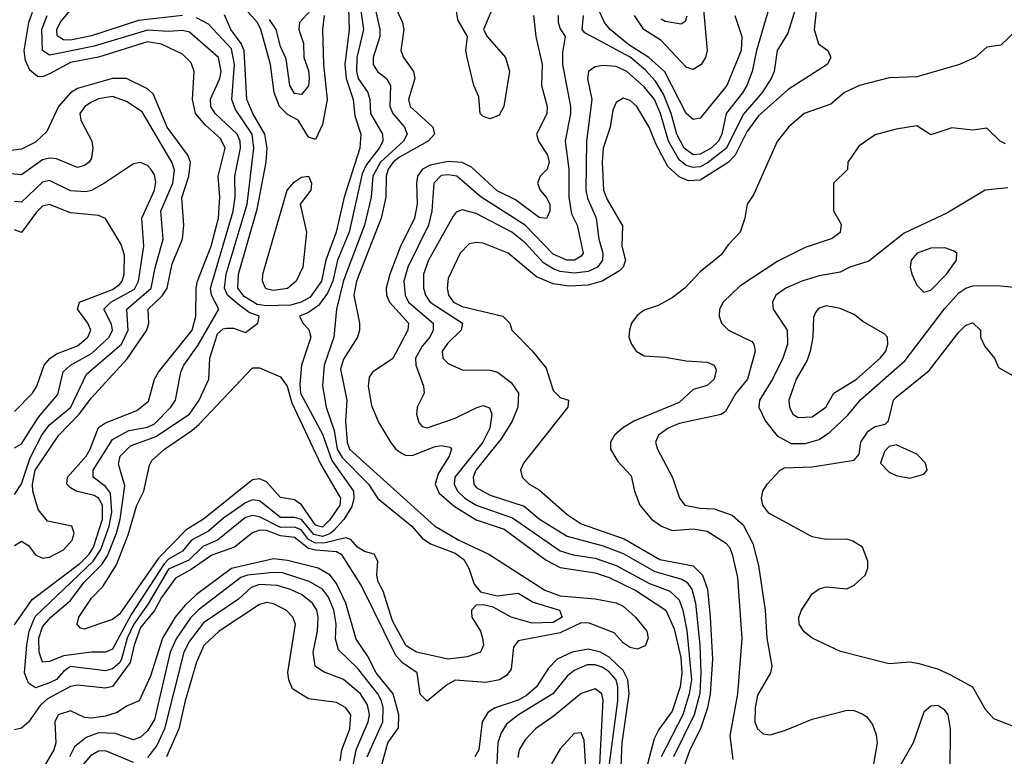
# Model space of a CAD drawing. Header units: inches. Extents: x 1793402 to 1900366, y 320852 to 470679.
# Tile 570 of 604: x 1866165 to 1868980, y 437312 to 439418. Entities that reach past the tile are written whole.
import ezdxf

# ---------------------------------------------------------------- set-up
doc = ezdxf.new("R2010")
doc.units = ezdxf.units.IN
doc.header["$MEASUREMENT"] = 0
doc.layers.add('B8463', color=7, linetype='Continuous')

msp = doc.modelspace()

# ---------------------------------------------------------------- linework, layer by layer
at = {"layer": 'B8463', "color": 4}
for points, elevation in [([(1866630, 439429.8), (1866504.3, 439415.7), (1866370, 439371.6), (1866310, 439359.3), (1866290, 439360.4), (1866271.3, 439371.3), (1866271.1, 439390), (1866280.4, 439410), (1866350, 439494.3)], 328), ([(1867514, 439446), (1867490.6, 439390), (1867500.7, 439370), (1867553.4, 439310), (1867564.9, 439270), (1867548.8, 439170), (1867535.1, 439144.9), (1867510, 439134.3), (1867490, 439141.3), (1867481.3, 439150), (1867477, 439197), (1867462.7, 439230), (1867443.5, 439310), (1867440.5, 439330), (1867445.2, 439370), (1867417.1, 439417.1), (1867402.6, 439510)], 336), ([(1867135.9, 439470), (1867147.1, 439390), (1867128.4, 439310), (1867127.7, 439270), (1867132.6, 439250), (1867159.5, 439210), (1867166, 439190), (1867167.6, 439150), (1867202, 439090), (1867202.6, 439070), (1867192.6, 439050), (1867156.3, 439003.7), (1867143.4, 438976.6), (1867106.5, 438810), (1867072.9, 438730), (1867059.4, 438670), (1867044.5, 438635.5), (1867019.3, 438600.7), (1866990, 438580.5), (1866964.7, 438570), (1866974, 438550), (1866991.6, 438531.6), (1866996.5, 438510), (1866970.2, 438429.8), (1866965.3, 438374.7), (1866967.6, 438350), (1867030, 438232.7), (1867057.2, 438157.2), (1867118.5, 438070), (1867120.2, 438050), (1867114.1, 438025.9), (1867091.4, 437988.6), (1867062.5, 437957.5), (1867051.7, 437948.3), (1867030, 437940.7), (1867005.8, 437945.8), (1866970, 437988.4), (1866950, 437995), (1866910, 437994.8), (1866850, 438042.6), (1866830, 438044.8), (1866810, 438036.4), (1866747.4, 437992.6), (1866704.4, 437955.6), (1866656, 437930), (1866630, 437898), (1866590, 437875.6), (1866577.5, 437862.5), (1866483.2, 437716.8), (1866430, 437618.4), (1866410, 437609.7), (1866370, 437609.8), (1866290, 437598.9), (1866250, 437582.4), (1866230, 437580.9), (1866220.4, 437610), (1866219.3, 437650), (1866230, 437682.4), (1866253.7, 437710), (1866310, 437757.7), (1866348.8, 437810), (1866399.4, 437860.6), (1866415.5, 437884.5), (1866441.8, 437950), (1866452.2, 437990), (1866464.8, 438084.8), (1866446.7, 438146.7), (1866451.5, 438170), (1866481, 438199), (1866553.5, 438226.5), (1866650.5, 438289.5), (1866677.7, 438330), (1866705.1, 438390), (1866708.2, 438450), (1866730, 438519.5), (1866746.3, 438533.7), (1866756.1, 438536.1), (1866775.6, 438535.6), (1866810, 438523.8), (1866845.2, 438550), (1866849.2, 438570), (1866821, 438581), (1866786, 438606), (1866758.7, 438630), (1866749.8, 438650), (1866755, 438690), (1866814.6, 438890), (1866834.4, 439050), (1866828.8, 439090), (1866781.3, 439161.3), (1866770.9, 439190), (1866778.4, 439290), (1866770, 439334), (1866704.5, 439404.5), (1866670, 439423.1)], 328), ([(1867035.5, 439430), (1867030.2, 439389.8), (1867033.2, 439290), (1867043.6, 439190), (1867030, 439118), (1867010, 439075.3), (1866990, 439082), (1866960.9, 439130), (1866930, 439146.9), (1866907.3, 439170), (1866891.9, 439210), (1866881.5, 439290), (1866854, 439390), (1866844.2, 439410), (1866780.9, 439480.9)], 316), ([(1868444.9, 439470), (1868435.8, 439390), (1868448.5, 439348.5), (1868474.8, 439330), (1868484, 439310), (1868473.4, 439290), (1868361.7, 439218.3), (1868276.9, 439143.1), (1868243.2, 439096.8), (1868210.2, 439030), (1868190.1, 439009.9), (1868110, 438958.7), (1868077.2, 438957.2), (1868050, 438968.3), (1868017.7, 438997.7), (1867983.1, 439063.1), (1867964.7, 439110), (1867929.4, 439170), (1867910, 439187), (1867890, 439193.6), (1867870, 439181.2), (1867860.7, 439159.3), (1867852.4, 439110), (1867833.1, 439050), (1867830.3, 439010), (1867833.4, 438930), (1867844.1, 438904.1), (1867888.5, 438828.5), (1867886.3, 438770), (1867897, 438730), (1867890.3, 438710), (1867879.8, 438700.2), (1867830.1, 438669.9), (1867790, 438658.9), (1867735.8, 438655.8), (1867690, 438662.3), (1867642.5, 438682.5), (1867561.2, 438750), (1867490, 438779.3), (1867470, 438781.2), (1867450, 438777.2), (1867424, 438750), (1867390, 438678), (1867386.7, 438650), (1867390.4, 438630), (1867404.9, 438610), (1867430, 438598.2), (1867546, 438570), (1867566, 438550), (1867571.3, 438530), (1867630, 438470.8), (1867670, 438421), (1867690, 438358), (1867710, 438338), (1867734, 438330), (1867731.3, 438310), (1867604.7, 438150), (1867596, 438130), (1867601, 438110), (1867621, 438090), (1867650, 438074), (1867730, 438003.1), (1867770, 437976), (1867893.1, 437933.1), (1867994.7, 437874.7), (1868090, 437856.5), (1868116.5, 437830), (1868131.3, 437790), (1868138.4, 437710), (1868145, 437590), (1868139, 437490), (1868131, 437450), (1868111.1, 437390), (1868080.7, 437330), (1868066, 437290)], 356), ([(1868115.8, 439490), (1868130.2, 439330), (1868125.2, 439310), (1868112.6, 439290), (1868090, 439275.8), (1868070, 439282.4), (1867998.3, 439358.3), (1867949.4, 439389.4), (1867922.3, 439430)], 336), ([(1867237.4, 439457.4), (1867259.3, 439410), (1867263, 439390), (1867254, 439330), (1867261.6, 439310), (1867290.4, 439270), (1867294.4, 439250), (1867275.8, 439190), (1867281.3, 439170), (1867346, 439110), (1867350.4, 439090), (1867332.7, 439070), (1867250, 439024.8), (1867232.2, 439010), (1867217.8, 438990), (1867212.2, 438970), (1867211.2, 438910), (1867198, 438850), (1867127.1, 438670), (1867120.2, 438630), (1867136.5, 438550), (1867136.5, 438530), (1867130.2, 438509.8), (1867090, 438447.3), (1867081.4, 438418.6), (1867100.2, 438330), (1867095.8, 438270), (1867100.6, 438210), (1867107.2, 438190), (1867350.8, 437970.8), (1867420.4, 437930), (1867505.5, 437890), (1867666.4, 437786.4), (1867710.2, 437770.2), (1867810, 437761.8), (1867870, 437750.8), (1867890, 437741.1), (1867925.2, 437710), (1867958, 437670), (1867961.3, 437650), (1867952.4, 437627.6), (1867930, 437618), (1867910, 437622.7), (1867890, 437636.3), (1867864.5, 437664.5), (1867792.8, 437692.8), (1867770, 437693.5), (1867710, 437665.2), (1867590, 437641.6), (1867576.5, 437623.5), (1867570, 437561.2), (1867556.7, 437543.3), (1867536.3, 437530), (1867496.9, 437523.1), (1867410, 437529.7), (1867384.7, 437515.3), (1867330, 437469), (1867310, 437489.2), (1867300.9, 437550), (1867259.1, 437579.1), (1867240.2, 437600.2), (1867141.3, 437801.3), (1867086.4, 437886.4), (1867070, 437896.8), (1867010, 437900.7), (1866990, 437906.4), (1866950, 437937.4), (1866910, 437941.8), (1866870, 437957), (1866850, 437958.4), (1866830, 437951.1), (1866778.4, 437910), (1866713.6, 437886.4), (1866654.5, 437845.5), (1866610, 437821.1), (1866570, 437765.7), (1866550, 437728.5), (1866510, 437680.4), (1866491.8, 437630), (1866480.4, 437579.6), (1866430, 437511.1), (1866410, 437506.2), (1866330, 437515.3), (1866310, 437511), (1866244.1, 437475.9), (1866223.1, 437456.9), (1866190, 437409.5), (1866170, 437392.7), (1866150, 437387.3)], 336), ([(1866150, 437687.3), (1866200.2, 437759.8), (1866336.7, 437863.3), (1866363.2, 437890), (1866375.9, 437910), (1866401.1, 437990), (1866401, 438030), (1866390, 438049.7), (1866377.2, 438057.2), (1866326, 438070), (1866310, 438079.6), (1866299.6, 438090), (1866301.3, 438110), (1866354.2, 438170), (1866366.4, 438190), (1866390, 438251.7), (1866410, 438265.2), (1866499.7, 438300.3), (1866532.7, 438327.3), (1866549.7, 438390), (1866561.1, 438410), (1866657.3, 438530), (1866668.2, 438570), (1866668.8, 438650), (1866672.8, 438670), (1866711.6, 438770), (1866732.7, 438850), (1866736.8, 438910), (1866732.1, 438970), (1866752.1, 439050), (1866738.5, 439078.5), (1866695.9, 439115.9), (1866667.1, 439150), (1866658.5, 439190), (1866663.1, 439270), (1866654.7, 439294.7), (1866630, 439318.7), (1866570, 439347.4), (1866530, 439354.4), (1866390, 439310.7), (1866310, 439295.3), (1866250, 439262.7), (1866230, 439254.7), (1866215.6, 439255.6), (1866193.7, 439273.7), (1866180.7, 439300.7), (1866177.6, 439330), (1866190.8, 439410), (1866201.1, 439438.9)], 336), ([(1867181.3, 439450), (1867194.6, 439390), (1867194.6, 439370), (1867174.9, 439310), (1867175.5, 439290), (1867187.7, 439270), (1867213, 439250), (1867224.9, 439230), (1867223.1, 439170), (1867231.8, 439150), (1867264.9, 439110), (1867272, 439090), (1867261.7, 439070), (1867196.3, 439010), (1867174, 438970), (1867169.2, 438910), (1867150.2, 438830), (1867090, 438672), (1867070.4, 438590.4), (1867062.6, 438510), (1867034.9, 438430), (1867030.6, 438370.6), (1867040.9, 438310), (1867063.7, 438243.7), (1867072.5, 438190), (1867086.1, 438166.1), (1867161.5, 438090), (1867188.6, 438048.6), (1867285.5, 437970), (1867315.6, 437935.6), (1867339, 437919), (1867410, 437892.6), (1867434.3, 437874.3), (1867448.7, 437850), (1867463.9, 437803.9), (1867482.5, 437782.5), (1867530, 437770.6), (1867590, 437778.4), (1867632.3, 437752.3), (1867707.7, 437730), (1867715.3, 437710), (1867690, 437694), (1867630, 437692.8), (1867569.7, 437709.7), (1867518, 437738), (1867490, 437745.2), (1867470, 437744), (1867456, 437730), (1867456, 437724), (1867457.3, 437710), (1867482, 437670), (1867487.3, 437650), (1867490.6, 437629.4), (1867482, 437610), (1867443.8, 437596.2), (1867390, 437589.7), (1867299, 437610), (1867270, 437627.8), (1867230, 437699.3), (1867203.9, 437783.9), (1867189.3, 437810.7), (1867185.2, 437830), (1867188.7, 437870), (1867178, 437890), (1867150, 437897.2), (1867130, 437909.4), (1867111.3, 437931.3), (1867096.6, 437936.6), (1867038, 437922), (1867010, 437921.4), (1866990, 437931.3), (1866970, 437958.7), (1866962.4, 437962.4), (1866950, 437967.3), (1866910, 437965.8), (1866850, 437996.1), (1866830, 437999.8), (1866810, 437994.2), (1866730.4, 437930), (1866688.4, 437911.6), (1866647.8, 437872.2), (1866590, 437847), (1866532.2, 437747.8), (1866490.7, 437690), (1866472, 437650), (1866456.1, 437590), (1866450, 437579.1), (1866430, 437562), (1866410, 437556), (1866310, 437568.3), (1866290, 437554.7), (1866270, 437531.3), (1866250, 437521.5), (1866210, 437507.8), (1866190, 437520.9), (1866178.3, 437550), (1866184.8, 437630), (1866192.1, 437670), (1866208.7, 437711.3), (1866375, 437870), (1866397, 437903), (1866420.5, 437970), (1866428.1, 438010), (1866424, 438064), (1866410, 438083.5), (1866374.5, 438110), (1866374.3, 438130), (1866430, 438218), (1866476.3, 438243.7), (1866530, 438252.7), (1866550, 438262), (1866596.9, 438310), (1866609.6, 438330), (1866625.1, 438410), (1866634.3, 438430), (1866674.1, 438485.9), (1866733.6, 438590), (1866713.1, 438630), (1866709.8, 438650), (1866775, 438870), (1866780.8, 438910), (1866779.8, 438970), (1866796.1, 439050), (1866795.1, 439070), (1866786, 439090), (1866723.5, 439150), (1866711.2, 439170), (1866709.8, 439190.2), (1866736.9, 439250), (1866740.5, 439270), (1866733, 439310), (1866650, 439382), (1866630, 439387.1), (1866590, 439383.8), (1866530, 439387.5), (1866377.5, 439342.5), (1866270, 439319.8), (1866250, 439316.3), (1866229.8, 439330), (1866228, 439390), (1866243.1, 439430)], 332), ([(1867104.4, 439450), (1867106.4, 439390), (1867094, 439290), (1867098.2, 439250), (1867117.6, 439190), (1867122.7, 439142.7), (1867139.5, 439090), (1867137.4, 439050), (1867092, 438910), (1867069.3, 438810), (1867039.8, 438730), (1867027.6, 438670), (1866995.2, 438624.8), (1866969.6, 438610.4), (1866938.7, 438601.3), (1866870, 438599.9), (1866843.8, 438603.8), (1866805.9, 438625.9), (1866787.9, 438650), (1866789.8, 438690), (1866843.8, 438876.2), (1866868.9, 439010), (1866871.9, 439050), (1866865, 439090), (1866830.8, 439150), (1866813.8, 439190), (1866806, 439330), (1866797.7, 439350), (1866768.7, 439390), (1866750, 439431.2)], 324), ([(1866996.1, 439443.9), (1866964.4, 439410), (1866963, 439390), (1866976.3, 439350), (1866977.3, 439310), (1866990, 439272), (1866992, 439250), (1866990, 439228.7), (1866970, 439203.7), (1866950, 439206.6), (1866937, 439230), (1866926, 439306), (1866910, 439341.2), (1866897.4, 439390), (1866878.4, 439418.4)], 312), ([(1868383.1, 439450), (1868360.6, 439379.4), (1868330.6, 439330), (1868321.6, 439270), (1868312.7, 439250), (1868287.2, 439210), (1868233.5, 439146.5), (1868185.6, 439050), (1868130, 439007.2), (1868110, 438997.3), (1868090, 438995), (1868070, 439001.2), (1868050, 439016.8), (1868019.1, 439070), (1867996.5, 439150), (1867979.3, 439190), (1867950, 439225.7), (1867900.7, 439270), (1867870, 439284.2), (1867833, 439287), (1867810, 439282.7), (1867791, 439270), (1867788.4, 439250), (1867800.3, 439190), (1867785.2, 439070), (1867783.2, 438930), (1867787.5, 438907.5), (1867812.7, 438850), (1867820.3, 438790), (1867832, 438750), (1867830.4, 438730), (1867816.4, 438710), (1867790, 438698.2), (1867750, 438693.2), (1867710, 438697.7), (1867690, 438705), (1867662.4, 438722.4), (1867610, 438779.7), (1867571.6, 438810), (1867470, 438863.5), (1867430, 438874), (1867412.3, 438867.7), (1867403.6, 438856.4), (1867333.4, 438730), (1867319.5, 438690), (1867319.5, 438650), (1867324.6, 438630), (1867338, 438610), (1867430.6, 438550), (1867426.4, 438530), (1867387.7, 438492.3), (1867372.2, 438470), (1867374.4, 438450), (1867390, 438434.4), (1867430, 438416.4), (1867510, 438415.5), (1867530.5, 438410.5), (1867570, 438380.7), (1867590.4, 438350), (1867588.7, 438310), (1867572.4, 438270), (1867540.8, 438219.2), (1867469.1, 438130), (1867460.9, 438110), (1867462.6, 438090), (1867470, 438080.4), (1867510, 438058.3), (1867606.5, 438026.5), (1867650.4, 437990), (1867730, 437940.9), (1867833.1, 437913.1), (1867890, 437891.3), (1867980.3, 437840.3), (1868058, 437818), (1868072, 437810), (1868086.3, 437790), (1868096.9, 437750), (1868109.4, 437630), (1868112.3, 437550), (1868108.8, 437491.2), (1868093.4, 437430), (1868034, 437310)], 352), ([(1868306, 439450), (1868271.3, 439330), (1868259, 439270), (1868243.6, 439230), (1868231.6, 439208.4), (1868184.9, 439150), (1868171.9, 439090), (1868162.4, 439070), (1868142, 439050), (1868110, 439033.1), (1868090, 439031), (1868064.5, 439050), (1868043.7, 439090), (1868027.6, 439150), (1868005, 439205), (1867982, 439242), (1867953.4, 439273.4), (1867910.4, 439310.4), (1867780.1, 439380.1), (1867772.7, 439390), (1867776.3, 439430)], 348), ([(1868208.9, 439430), (1868228.9, 439370), (1868227.7, 439330), (1868186.7, 439230), (1868110, 439136), (1868090, 439132.7), (1868070, 439149.3), (1868009.1, 439269.1), (1867963.1, 439310), (1867905.9, 439345.9), (1867852.8, 439390), (1867836.9, 439410), (1867818.7, 439450)], 344), ([(1867634, 439430), (1867640.3, 439370), (1867658.7, 439290), (1867656.4, 439230), (1867673.1, 439170), (1867671.4, 439148.6), (1867642, 439090), (1867648.2, 439070), (1867673.7, 439030), (1867678.7, 439010), (1867672.4, 438990), (1867653, 438970), (1867644.9, 438950), (1867652.7, 438930), (1867670.2, 438910.2), (1867680.3, 438890), (1867680.4, 438870), (1867670.3, 438849.7), (1867650, 438851.8), (1867582.4, 438902.4), (1867530, 438928.5), (1867456.3, 438996.3), (1867430, 439009.8), (1867390, 439012.2), (1867338.6, 439001.4), (1867316.5, 438990), (1867302.3, 438970), (1867299, 438950), (1867301.3, 438890), (1867293.8, 438850), (1867252.8, 438767.2), (1867222.4, 438690), (1867212.6, 438650), (1867212.9, 438630), (1867222.3, 438610), (1867275.8, 438550), (1867274, 438530), (1867231.2, 438448.8), (1867173.4, 438410), (1867164, 438396), (1867161.1, 438370), (1867170, 438314.8), (1867190, 438266.8), (1867224.4, 438210), (1867240.4, 438190), (1867257.8, 438177.8), (1867270, 438171.8), (1867290, 438173.1), (1867350, 438197), (1867370, 438200.5), (1867395.5, 438195.5), (1867398.8, 438190), (1867392.7, 438170), (1867360.7, 438119.3), (1867352.9, 438090), (1867363.9, 438063.9), (1867406.7, 438026.7), (1867470, 437988.2), (1867550, 437961.3), (1867670, 437872.7), (1867710, 437851.3), (1867810, 437836.2), (1867850, 437822.8), (1867926.2, 437786.2), (1868011.7, 437730), (1868036.2, 437676.2), (1868054.6, 437594.6), (1868057.3, 437550), (1868053.1, 437510), (1868030, 437440.7), (1867991.9, 437388.1), (1867978.6, 437361.4), (1867944.8, 437235.2)], 344), ([(1867704.4, 439430), (1867704.4, 439410), (1867710, 439391.3), (1867724, 439370), (1867716.2, 439323.8), (1867716.5, 439290), (1867739.5, 439170), (1867739.5, 439150), (1867723.7, 439070), (1867734.3, 438990), (1867734.6, 438910), (1867742.3, 438862.3), (1867758, 438830), (1867775.6, 438750), (1867770, 438741.6), (1867750.7, 438730), (1867729.2, 438730), (1867690, 438747.4), (1867609.7, 438830), (1867483.6, 438910), (1867414.5, 438970), (1867390, 438974.5), (1867370, 438972), (1867348.9, 438950), (1867343.2, 438870), (1867333.8, 438830), (1867274.7, 438710), (1867262.7, 438670), (1867266.3, 438630), (1867276.5, 438610), (1867346.4, 438550), (1867346.7, 438530), (1867337.6, 438510), (1867315.3, 438484.7), (1867295.8, 438450), (1867297.1, 438430), (1867318.8, 438370), (1867321, 438350), (1867300.7, 438310), (1867299.1, 438290), (1867306.2, 438266.2), (1867314.8, 438254.8), (1867330, 438250.8), (1867410, 438278.7), (1867470, 438308.4), (1867490, 438314.4), (1867507.9, 438307.9), (1867514.4, 438290), (1867508.7, 438250), (1867488.9, 438210), (1867409, 438110), (1867406.3, 438090), (1867416, 438070), (1867437, 438050), (1867470, 438030.2), (1867573.2, 437993.2), (1867710, 437899), (1867747.4, 437887.4), (1867810, 437878.6), (1867870, 437857.2), (1867965.4, 437805.4), (1868023.8, 437783.8), (1868050, 437759.3), (1868060.7, 437730), (1868071.6, 437671.6), (1868085.1, 437530), (1868078.6, 437490), (1868060.6, 437430), (1867999, 437310)], 348), ([(1868072, 439428), (1868067.1, 439412.9), (1868055.3, 439404.7), (1868010, 439412.7), (1867998.9, 439418.9)], 332), ([(1869016.3, 439390), (1868970, 439345.2), (1868930, 439339), (1868896, 439310), (1868851.3, 439290), (1868730, 439254.5), (1868650, 439251.5), (1868566, 439230), (1868522.8, 439210), (1868483.8, 439176.2), (1868407.7, 439150), (1868363, 439110), (1868330, 439069.2), (1868262.8, 438917.2), (1868244.7, 438890), (1868238, 438850), (1868224.7, 438810), (1868190, 438774), (1868170, 438745.2), (1868110, 438697.2), (1868066, 438650), (1868030, 438622.7), (1867990, 438600.9), (1867950, 438587), (1867930, 438572.3), (1867913.4, 438550), (1867908.2, 438530), (1867906, 438510), (1867913.4, 438490), (1867927.3, 438470), (1867950, 438457.1), (1868010, 438452.7), (1868070, 438442), (1868130, 438439.1), (1868150.4, 438430.4), (1868155.5, 438415.5), (1868150.5, 438390), (1868130, 438372), (1868090, 438360.5), (1868050, 438323), (1867920.7, 438270), (1867888, 438250), (1867865.5, 438230), (1867853.4, 438210), (1867853.4, 438190), (1867874.6, 438154.6), (1867913.2, 438113.2), (1867922.8, 438070), (1867938, 438030), (1867970.5, 437990), (1867999.1, 437970), (1868030, 437957.4), (1868090, 437961.7), (1868130, 437955.3), (1868182.2, 437922.2), (1868193.7, 437910), (1868202, 437890), (1868217.3, 437822.7), (1868229, 437649), (1868216.5, 437490), (1868195.3, 437370), (1868203.1, 437303.1)], 364), ([(1866150, 437914.8), (1866170, 437927.3), (1866190, 437914.8), (1866210, 437888), (1866230, 437878.4), (1866250, 437881.1), (1866290, 437902), (1866314.7, 437930), (1866320.7, 437950), (1866313.2, 437970), (1866244.2, 437984.2), (1866217, 438017), (1866202.2, 438070), (1866201.2, 438090), (1866208.6, 438130), (1866276.3, 438230), (1866334.8, 438290), (1866370, 438337), (1866471.5, 438448.5), (1866527.8, 438530), (1866533.6, 438550), (1866531.5, 438590), (1866572, 438628), (1866586.2, 438650), (1866600.5, 438719.5), (1866629.7, 438790), (1866633.7, 438830), (1866628.2, 438908.2), (1866647.8, 438970), (1866653.3, 439010), (1866645.4, 439030), (1866586.4, 439110), (1866546.1, 439206.1), (1866530, 439219.6), (1866469.7, 439249.7), (1866430, 439249.8), (1866330, 439221), (1866310, 439208.2), (1866276, 439170), (1866242.4, 439097.6), (1866210, 439067.8), (1866170, 439047.8), (1866110, 439039.7)], 344), ([(1866150, 438060.7), (1866170, 438090.6), (1866194.4, 438165.6), (1866228.6, 438231.4), (1866250, 438259.6), (1866310.8, 438310), (1866355.6, 438404.4), (1866456.1, 438490), (1866474.8, 438530), (1866471.1, 438590), (1866540.9, 438650), (1866551.7, 438708.3), (1866575.1, 438790), (1866568.5, 438870), (1866602.4, 438950), (1866607.3, 438987.3), (1866599.7, 439010), (1866514.4, 439154.4), (1866470, 439183.5), (1866430, 439198.3), (1866390, 439191.1), (1866370, 439181.6), (1866350.7, 439170), (1866336.3, 439150), (1866339.1, 439130), (1866370.7, 439070), (1866374, 439050), (1866370, 439022), (1866362.8, 439010), (1866350, 439000.9), (1866330, 438995.1), (1866270, 439019.6), (1866250, 439022), (1866230, 439016.9), (1866170, 438974), (1866110, 438979.7)], 348), ([(1868982.7, 439062.7), (1868968, 439070), (1868930, 439108), (1868890, 439102), (1868830, 439109), (1868770, 439088.7), (1868730, 439114), (1868670, 439105.2), (1868610, 439088.7), (1868563.5, 439056.5), (1868532, 439010), (1868531, 438989), (1868491.3, 438950), (1868491.1, 438871.1), (1868513.2, 438833.2), (1868510, 438809), (1868487.9, 438792.1), (1868410, 438766.6), (1868332.4, 438727.6), (1868223.8, 438656.2), (1868176.3, 438610), (1868164.9, 438590), (1868164, 438570), (1868170.8, 438550), (1868191, 438530), (1868258, 438498), (1868264, 438490), (1868267.7, 438470), (1868245.5, 438390), (1868211.5, 438348.5), (1868182.5, 438297.5), (1868170, 438288.7), (1868050, 438263), (1868018.8, 438250), (1867990.7, 438230), (1867982, 438210), (1867987.7, 438190), (1868031, 438109), (1868050.8, 438050), (1868066, 438030), (1868110, 438021.3), (1868150, 438019.3), (1868201.6, 438001.6), (1868233.2, 437973.2), (1868260.4, 437920.4), (1868277.3, 437857.3), (1868295.5, 437730), (1868300.5, 437650), (1868314.8, 437570), (1868310.8, 437550), (1868273.8, 437486.2), (1868267.2, 437450), (1868266.4, 437410), (1868274, 437390), (1868290, 437376.3), (1868310, 437373), (1868353.9, 437386.1), (1868430, 437418), (1868530, 437443.8), (1868550, 437443), (1868573.7, 437433.7), (1868586, 437426), (1868602.8, 437402.8), (1868613.7, 437373.7), (1868616.4, 437350), (1868606, 437290)], 368), ([(1866150, 438193.4), (1866170, 438205.5), (1866218.3, 438281.7), (1866273.6, 438346.4), (1866288.8, 438411.2), (1866309.6, 438430), (1866370, 438463.2), (1866420.4, 438510), (1866429.7, 438530), (1866426.9, 438546.9), (1866405.6, 438590), (1866425.6, 438610), (1866492.6, 438647.4), (1866504.5, 438670), (1866519.7, 438770), (1866513.5, 438850), (1866549.7, 438930), (1866553.7, 438953.7), (1866550, 438974), (1866539.3, 438990), (1866530, 439001.2), (1866510, 439009.3), (1866490, 439005.2), (1866407.3, 438950), (1866370.2, 438929.8), (1866354.1, 438925.9), (1866310, 438928.3), (1866250, 438958), (1866230, 438953), (1866170, 438896.3), (1866150, 438898)], 352), ([(1868990, 438937), (1868924.7, 438930), (1868815.6, 438864.4), (1868693, 438807), (1868592.7, 438727.3), (1868538, 438710), (1868510, 438696.2), (1868450, 438685.6), (1868401, 438670), (1868354.8, 438650), (1868326.8, 438630), (1868317.3, 438610), (1868318.8, 438590), (1868358.4, 438530), (1868359.5, 438490), (1868346.4, 438450), (1868317, 438390), (1868279.5, 438330), (1868277.6, 438310), (1868297.1, 438270), (1868330, 438228.4), (1868370, 438206), (1868410, 438205.7), (1868450, 438217.6), (1868481.1, 438238.9), (1868532.7, 438287.3), (1868568.8, 438331.2), (1868696.6, 438443.4), (1868808.9, 438591.1), (1868850, 438636.4), (1868870, 438650.4), (1868890, 438656.4), (1868958, 438658), (1869029, 438651)], 372), ([(1866150, 438298), (1866200.9, 438350), (1866213.6, 438370), (1866234.3, 438430), (1866250.7, 438449.3), (1866270, 438462.7), (1866330, 438485.3), (1866359.6, 438510), (1866367.6, 438530), (1866359.7, 438550), (1866329.4, 438590), (1866335.1, 438610), (1866430, 438646), (1866450, 438661.1), (1866457.7, 438670), (1866463.5, 438690), (1866464.6, 438744.6), (1866454.6, 438774.6), (1866409.5, 438849.5), (1866390, 438858), (1866310, 438865.1), (1866250, 438889.6), (1866230, 438884.2), (1866212.8, 438867.2), (1866170, 438809.5), (1866150, 438816.9)], 356), ([(1869057.5, 437377.5), (1868950, 437419), (1868925.4, 437445.4), (1868889.6, 437509.6), (1868824.9, 437544.9), (1868790, 437560.7), (1868735.9, 437575.9), (1868710, 437580.9), (1868650, 437576), (1868511.7, 437611.7), (1868430, 437649.3), (1868407.7, 437667.7), (1868392.7, 437690), (1868392, 437710), (1868399.5, 437730), (1868430, 437776.3), (1868450, 437790.5), (1868470, 437796.3), (1868529.1, 437790.9), (1868550, 437801), (1868582, 437830), (1868589, 437850), (1868589, 437870), (1868574, 437910), (1868546.8, 437926.8), (1868530, 437932.3), (1868470, 437932), (1868430, 437939.5), (1868306.8, 438006.8), (1868289, 438030), (1868285.2, 438050), (1868289.2, 438070), (1868301.2, 438090), (1868339, 438130), (1868350, 438136.3), (1868430, 438139.3), (1868550, 438158), (1868564.7, 438175.3), (1868569.3, 438210), (1868590, 438241), (1868610, 438254.8), (1868639, 438261), (1868649, 438271), (1868662.7, 438330), (1868670, 438338.8), (1868765.1, 438414.9), (1868850, 438524.7), (1868870, 438544.7), (1868886, 438550), (1868890, 438551), (1868911.3, 438530), (1868912, 438510), (1868923.6, 438483.6), (1868951.3, 438450), (1868963.5, 438423.5), (1869039.8, 438379.8)], 368), ([(1867195.6, 437270), (1867217.2, 437350), (1867247.2, 437392.8), (1867248.6, 437430), (1867232.7, 437490), (1867184.2, 437550), (1867159.1, 437599.1), (1867127, 437647), (1867097.4, 437750), (1867070, 437806.3), (1867051.8, 437830), (1867018, 437850), (1866930, 437871.6), (1866890, 437876.4), (1866770, 437848.9), (1866670, 437774.2), (1866637.1, 437742.9), (1866609.2, 437710), (1866573.2, 437650), (1866538.9, 437541.1), (1866506, 437470), (1866470, 437455.1), (1866443, 437437), (1866410, 437426.6), (1866370, 437420.4), (1866350, 437422.4), (1866310, 437442.3), (1866274.9, 437430), (1866265, 437410), (1866268, 437350), (1866262, 437330), (1866235.4, 437284.6)], 344), ([(1867157.8, 437310), (1867202.8, 437410), (1867204.1, 437450), (1867199.3, 437470), (1867188.7, 437490), (1867130, 437564.2), (1867076.2, 437616.2), (1867067.2, 437647.2), (1867069.8, 437690), (1867063.1, 437730), (1867047.2, 437767.2), (1867030, 437789.6), (1866991.9, 437811.9), (1866916.3, 437836.3), (1866890, 437837.3), (1866816, 437830), (1866796.8, 437823.2), (1866674.6, 437730), (1866652.7, 437707.3), (1866612.1, 437647.9), (1866595, 437610), (1866550, 437417), (1866530, 437385.1), (1866510, 437366.6), (1866490, 437359.3), (1866437.4, 437377.4), (1866390, 437379.2), (1866354.7, 437365.3), (1866321.3, 437338.7), (1866306.7, 437310)], 348), ([(1867119.4, 437290), (1867127, 437330), (1867160.9, 437410), (1867165.1, 437430), (1867159, 437459), (1867138.9, 437490), (1867090, 437531.5), (1867033, 437553), (1867009.5, 437570), (1867003.5, 437610), (1867016.4, 437670), (1867018.3, 437710), (1867014, 437730), (1867001.3, 437750), (1866970, 437774.8), (1866936, 437790), (1866900.3, 437800.3), (1866850, 437802.8), (1866825.9, 437794.1), (1866790, 437761.1), (1866690, 437693.7), (1866650, 437641.3), (1866633.4, 437610), (1866578.8, 437390), (1866556.9, 437343.1), (1866530, 437308)], 352), ([(1867080.9, 437299.1), (1867085.7, 437330), (1867108.4, 437390), (1867111.3, 437430), (1867097, 437450), (1867070, 437465.6), (1866990, 437476.2), (1866944.7, 437504.7), (1866934, 437530), (1866931.5, 437551.5), (1866953.3, 437690), (1866945.6, 437710), (1866926.6, 437730), (1866890, 437747.8), (1866870, 437751.5), (1866850, 437745.6), (1866734.9, 437670), (1866691.2, 437628.8), (1866670, 437581.2), (1866637.2, 437470), (1866619.1, 437390), (1866583.9, 437310)], 356), ([(1867884, 437284), (1867886.9, 437350), (1867906.8, 437490), (1867902.9, 437530), (1867890, 437556.8), (1867850, 437595.4), (1867825.1, 437610), (1867790, 437617.7), (1867744, 437610), (1867701.6, 437590), (1867676.4, 437563.6), (1867642, 437510), (1867614, 437486), (1867590, 437472.2), (1867524, 437450), (1867502.6, 437437.4), (1867487, 437410), (1867476.9, 437330), (1867466, 437310)], 344), ([(1867851.2, 437290), (1867875, 437470), (1867874.8, 437510), (1867869.8, 437530), (1867850, 437553.5), (1867830, 437567.1), (1867810, 437573.7), (1867787, 437573), (1867750, 437557.6), (1867730, 437540.7), (1867689.2, 437490.8), (1867590.4, 437430), (1867556.7, 437403.3), (1867541.1, 437378.9), (1867531.8, 437350), (1867527, 437253)], 348), ([(1867822.4, 437270), (1867832.3, 437472.3), (1867829.3, 437490), (1867810, 437504.5), (1867770, 437491.6), (1867690, 437425.6), (1867639.1, 437390), (1867610, 437359.3), (1867592.7, 437330), (1867588.5, 437308.5)], 352), ([(1867790, 437174), (1867778, 437358), (1867770, 437379), (1867750, 437377.2), (1867710, 437333.2), (1867684.9, 437290)], 356), ([(1866490, 437294.5), (1866410, 437327.1), (1866390, 437326.9), (1866367, 437313), (1866321.2, 437258.8)], 352)]:
    msp.add_lwpolyline(points, dxfattribs=dict(at, elevation=elevation))
for points, elevation in [([(1866890, 438643.2), (1866868.1, 438648.1), (1866858.5, 438670), (1866859.8, 438690), (1866929.7, 438930), (1866950, 438954.4), (1866970, 438967.7), (1866990, 438970.8), (1866999.1, 438950), (1866997.1, 438930), (1866966, 438890), (1866984.7, 438810), (1866974.3, 438710), (1866954.9, 438670), (1866930, 438649)], 316), ([(1868810, 438765.1), (1868770, 438764.2), (1868730.8, 438750), (1868713.4, 438730), (1868710.4, 438710), (1868714.9, 438690), (1868730, 438658.8), (1868750, 438638.8), (1868770, 438644), (1868814.5, 438690), (1868842.7, 438730), (1868844, 438750), (1868836.2, 438756.2)], 376), ([(1868470, 438599.3), (1868448.3, 438591.7), (1868439.8, 438580.2), (1868433.7, 438566.3), (1868432.4, 438510), (1868424.9, 438470), (1868415.8, 438444.2), (1868384.9, 438390), (1868364, 438330), (1868365.5, 438310), (1868374.8, 438290), (1868390, 438280.5), (1868430, 438282.4), (1868469.4, 438310), (1868492.7, 438350), (1868557, 438390), (1868625.1, 438450), (1868640.7, 438470), (1868647, 438490), (1868646, 438510), (1868638.3, 438518.3), (1868574.9, 438554.9), (1868550, 438574.5), (1868510, 438592.3)], 376), ([(1867030, 437966.8), (1867010, 437972.8), (1866970, 438031.2), (1866950, 438045.1), (1866910, 438051.6), (1866870, 438096.9), (1866850, 438105.1), (1866830, 438102), (1866690, 437989.7), (1866640.9, 437959.1), (1866561.6, 437878.4), (1866450, 437718.4), (1866430, 437702.9), (1866390, 437689.4), (1866350, 437675.3), (1866338, 437678), (1866329, 437690), (1866334, 437710), (1866347, 437730), (1866370, 437764), (1866402.3, 437797.7), (1866440.9, 437859.1), (1866474.8, 437945.2), (1866499.7, 438030), (1866519.6, 438070), (1866535.5, 438144.5), (1866542.5, 438157.5), (1866579, 438190), (1866657.2, 438242.8), (1866678.1, 438261.8), (1866830, 438422), (1866850, 438422.8), (1866910, 438396.4), (1866928.9, 438370), (1866942.4, 438322.4), (1867025.6, 438145.6), (1867082, 438050), (1867079.7, 438030), (1867050, 437986.9)], 324), ([(1868670, 438202), (1868650, 438198), (1868636.9, 438183.1), (1868626, 438150), (1868650, 438124), (1868670, 438114.8), (1868710, 438107.3), (1868750, 438118), (1868759, 438130), (1868754, 438150), (1868730, 438176)], 368), ([(1868790, 437457.2), (1868770, 437455.3), (1868750, 437438), (1868719.1, 437350), (1868673.4, 437270), (1868644.7, 437195.3), (1868618.8, 437150), (1868650, 437137.1), (1868670, 437136.4), (1868690, 437138), (1868710, 437147.7), (1868790, 437202.8), (1868813.2, 437230), (1868821.2, 437250), (1868825.2, 437270), (1868826, 437390), (1868819.3, 437430), (1868810, 437444)], 372)]:
    msp.add_lwpolyline(points, close=True, dxfattribs=dict(at, elevation=elevation))

doc.saveas('drawing.dxf')
